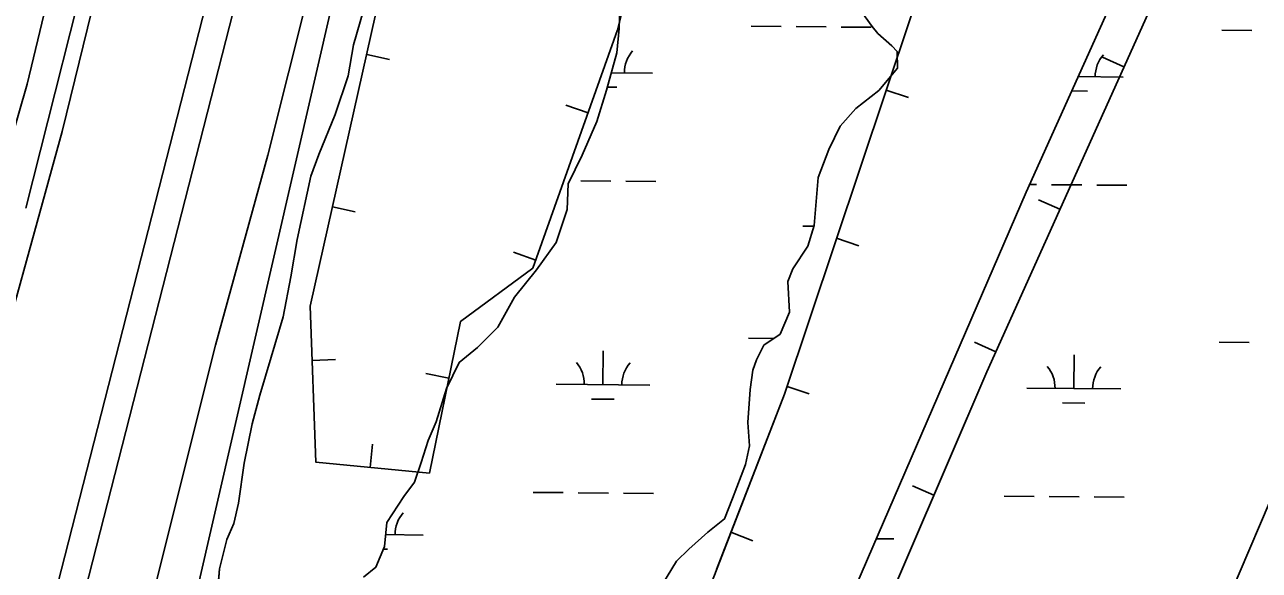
# Model space of a CAD drawing. Extents: x 3271442 to 3309282, y 752266 to 777610.
# Drawn here: x 3286142 to 3287458, y 769092 to 769674 of the extents above; entities that cross this region are included whole.
import ezdxf

# ---------------------------------------------------------------- set-up
doc = ezdxf.new("R2010")
doc.units = 0
for name, color, linetype in [('V-BORW-LINE', 7, 'Continuous'), ('V-LEVE-TOET', 7, 'Continuous'), ('V-ROAD-CNTR', 7, 'Continuous'), ('V-SITE-VEGE', 7, 'Continuous'), ('V-SURV-LINE', 7, 'Continuous'), ('V-TOPO-SHOR', 7, 'Continuous'), ('V-WETL-SWMP', 7, 'Continuous')]:
    doc.layers.add(name, color=color, linetype=linetype)

msp = doc.modelspace()

# ---------------------------------------------------------------- linework, layer by layer
at = {"layer": 'V-BORW-LINE'}
for p, q in [((3286506.3, 769642.3), (3286530.7, 769636.8)), ((3287313.6, 769629.1), (3287290.8, 769639.4)), ((3287060.1, 769604.2), (3287083.8, 769596.3)), ((3286742.3, 769579.9), (3286718.7, 769588.3)), ((3287245.3, 769477.2), (3287222.5, 769487.4)), ((3286469.7, 769479.8), (3286494.1, 769474.3)), ((3287007.2, 769446.3), (3287030.9, 769438.3)), ((3286686.5, 769422.9), (3286662.9, 769431.3)), ((3287176.9, 769325.2), (3287154.2, 769335.5)), ((3286448.1, 769315.9), (3286473.1, 769316.9)), ((3286593.9, 769297), (3286569.5, 769302)), ((3286954.4, 769288.3), (3286978.1, 769280.3)), ((3286510.1, 769201.9), (3286512.5, 769226.8)), ((3287110.9, 769172.3), (3287088, 769182.1)), ((3286894.6, 769132.7), (3286918, 769123.7))]:
    msp.add_line(p, q, dxfattribs=at)
for points in [[(3287959.8, 771420.8), (3287946.3, 771312), (3287912.3, 771167.5), (3287980.3, 771106.2), (3287939.9, 771015.6), (3287785.1, 770658.1), (3287639, 770330.1), (3287494.9, 770027.9), (3287355.1, 769721.2), (3287167.3, 769303.9), (3286997.6, 768907.9), (3286900.5, 768657.9), (3286783.8, 768549), (3286739.3, 768674.2), (3286836.9, 768983.3), (3286951.6, 769280), (3287086.6, 769683.5), (3287201.4, 769993.4), (3287332, 770288), (3287443.4, 770635.8), (3287581.7, 770941), (3287616.5, 771203.5), (3287625.2, 771250.6)], [(3287609.6, 771151.5), (3287581.7, 770941), (3287443.4, 770635.8), (3287332, 770288), (3287201.4, 769993.4), (3287086.6, 769683.5), (3286951.6, 769280), (3286879.3, 769093)], [(3287039, 769004.5), (3287167.3, 769303.9), (3287355.1, 769721.2), (3287494.9, 770027.9), (3287639, 770330.1), (3287785.1, 770658.1), (3287939.9, 771015.6), (3287944.1, 771025)], [(3287021.1, 770874), (3287019.3, 770709.8), (3286946.3, 770343), (3286852.3, 769978.5), (3286773.7, 769668.4), (3286683.5, 769414.5), (3286606.4, 769357.6), (3286573.1, 769195.8), (3286452.2, 769207.5), (3286445.9, 769373.7), (3286516.2, 769686.4), (3286638.6, 770118.2), (3286692.2, 770364.9), (3286756.1, 770572), (3286820.9, 770690.4), (3286852.3, 770838.5)]]:
    msp.add_lwpolyline(points, dxfattribs=at)
msp.add_spline([(3288895.6, 770368.3), (3288948.3, 770351.6), (3288945.9, 770275), (3288924, 770188.3), (3288802.1, 769884.9), (3288721.3, 769763), (3288606.3, 769551.5), (3288546.8, 769390.6), (3288519.5, 769311.8), (3288413.6, 769096.1), (3288335.4, 768977.4), (3288158.1, 768604.9), (3288099.8, 768456.5), (3288026, 768297.5), (3287981.6, 768216.1), (3287877.7, 767982.7), (3287716.3, 767675.7), (3287537.8, 767414.3), (3287422.2, 767213.6), (3287384.9, 767134.6), (3287323.6, 766984.2), (3287210.2, 766750.6), (3287152.6, 766578.2), (3287021.4, 766252.5), (3286920.2, 766027.8), (3286882.6, 765970.8), (3286824.9, 765909.7), (3286802.9, 765958.5), (3286799.6, 766005.8), (3286860.6, 766282.5), (3286933.4, 766428.6), (3286988.8, 766593.1), (3287018.1, 766670), (3287095, 766821.6), (3287179.4, 766950.5), (3287250.7, 767111.3), (3287335.8, 767252.7), (3287403.7, 767429.9), (3287490.7, 767568.5), (3287565.1, 767720.2), (3287607.6, 767799.9), (3287741.7, 767983.4), (3287810, 768125.6), (3287888.2, 768245.2), (3287960, 768401.3), (3288128.1, 768810.5), (3288156.9, 768885.7), (3288329.3, 769264.9), (3288408.3, 769413.8), (3288665.3, 769952.6), (3288824.1, 770225.2), (3288895.6, 770368.3)], degree=3, dxfattribs=at)
at = {"layer": 'V-LEVE-TOET'}
for points in [[(3286947.6, 772752.1), (3286791.2, 771995.3), (3286733.3, 771713.8), (3286569.8, 771067.2), (3286409.9, 770444), (3286360, 770254.4), (3286267.3, 769909.9), (3286181.8, 769560.1), (3286095.8, 769249.6), (3286046.2, 769056.6)], [(3286280.4, 769073.9), (3286345.1, 769332.2), (3286401, 769534.8), (3286489.4, 769887.9), (3286578.3, 770214.4), (3286669.9, 770587.7), (3286703.2, 770710.6), (3286751.3, 770893.1), (3286829.8, 771189.2), (3286910.9, 771570.8), (3286953.2, 771757.5), (3286963.9, 771803.7), (3286970.4, 771834.2), (3286976.4, 771860.5), (3287012.2, 772042.5), (3287095.8, 772462.8)]]:
    msp.add_lwpolyline(points, dxfattribs=at)
at = {"layer": 'V-ROAD-CNTR'}
msp.add_lwpolyline([(3286411.9, 770675.8), (3286302.1, 770215.7), (3286238.1, 769987.4), (3286186.9, 769788.4), (3286144.3, 769610.6), (3286093.6, 769434.9), (3286039.8, 769216.9), (3286000.4, 769062.4), (3285979.5, 768962.1), (3285949.9, 768837), (3285930, 768700.5), (3285894.6, 768520.8), (3285870.9, 768369.9), (3285844.7, 768207.3), (3285821.9, 768089.5), (3285800.2, 767977.9), (3285780.3, 767890.8), (3285765.5, 767807.2), (3285685.7, 767482.7), (3285669, 767405.8), (3285604.3, 767199.9)], dxfattribs=at)
at = {"layer": 'V-SITE-VEGE'}
for points in [[(3286502.9, 769084.8), (3286516.1, 769095.5), (3286525.2, 769117.6), (3286527.6, 769143.2), (3286545.9, 769171), (3286557.3, 769186.3), (3286564.2, 769207.3), (3286571.7, 769230.5), (3286580.3, 769250.4), (3286591.3, 769286.1), (3286605, 769313.9), (3286624.4, 769329.8), (3286646.1, 769351.3), (3286663.8, 769383.6), (3286687.3, 769412.5), (3286708.4, 769441.9), (3286719.9, 769477.1), (3286721.2, 769504.4), (3286736.1, 769535), (3286751.6, 769570.8), (3286761.9, 769604.3), (3286772.9, 769644), (3286775.3, 769670.1), (3286776.5, 769703.7)], [(3287033.2, 769688.6), (3287045.1, 769672.1), (3287051.3, 769664.7), (3287066, 769651.5), (3287071.7, 769645.3), (3287072.2, 769627.6), (3287052.2, 769603.9), (3287027.7, 769584.6), (3287011.1, 769565.9), (3286999.1, 769541), (3286987.6, 769510.9), (3286983.4, 769459.8), (3286976.5, 769437.7), (3286960.5, 769413.8), (3286955.3, 769400.2), (3286956.9, 769367.3), (3286947.2, 769344), (3286929.5, 769332.1), (3286922, 769316.8), (3286918, 769305.5), (3286915.1, 769285), (3286912.7, 769249.8), (3286914.3, 769224.8), (3286910.2, 769204.9), (3286896.4, 769168.6), (3286887.8, 769147), (3286870.1, 769132.9), (3286849.6, 769114.8), (3286836.5, 769101.8), (3286821.6, 769077.4)]]:
    msp.add_lwpolyline(points, dxfattribs=at)
at = {"layer": 'V-SURV-LINE'}
for points in [[(3286169.1, 769047.4), (3286867.7, 771778.8)], [(3286896.7, 771771.4), (3286198.2, 769040)]]:
    msp.add_lwpolyline(points, dxfattribs=at)
at = {"layer": 'V-TOPO-SHOR'}
for points in [[(3286142.9, 769478.3), (3286221.3, 769789.5), (3286295.3, 770074.2), (3286394.1, 770440.2), (3286510.8, 770899.3), (3286625.9, 771346.7), (3286724.5, 771743.3)], [(3286502.9, 769084.8), (3286516.1, 769095.5), (3286525.2, 769117.6), (3286527.6, 769143.2), (3286545.9, 769171), (3286557.3, 769186.3), (3286564.2, 769207.3), (3286571.7, 769230.5), (3286580.3, 769250.4), (3286591.3, 769286.1), (3286605, 769313.9), (3286624.4, 769329.8), (3286646.1, 769351.3), (3286663.8, 769383.6), (3286687.3, 769412.5), (3286708.4, 769441.9), (3286719.9, 769477.1), (3286721.2, 769504.4), (3286736.1, 769535), (3286751.6, 769570.8), (3286761.9, 769604.3), (3286772.9, 769644), (3286775.3, 769670.1), (3286776.5, 769703.7)], [(3286503.1, 769690.6), (3286492.2, 769652.5), (3286486.4, 769619.6), (3286472.6, 769578.2), (3286455.3, 769535.6), (3286446.7, 769512.3), (3286432.2, 769444.8), (3286425.3, 769405), (3286417.1, 769362.4), (3286404.4, 769319.3), (3286392.3, 769279), (3286384.3, 769248.3), (3286375.6, 769206.3), (3286369.7, 769163.7), (3286364.5, 769142.2), (3286357.1, 769125.1), (3286349.5, 769093.9), (3286344.2, 769032.6)], [(3287033.2, 769688.6), (3287045.1, 769672.1), (3287051.3, 769664.7), (3287066, 769651.5), (3287071.7, 769645.3), (3287072.2, 769627.6), (3287052.2, 769603.9), (3287027.7, 769584.6), (3287011.1, 769565.9), (3286999.1, 769541), (3286987.6, 769510.9), (3286983.4, 769459.8), (3286976.5, 769437.7), (3286960.5, 769413.8), (3286955.3, 769400.2), (3286956.9, 769367.3), (3286947.2, 769344), (3286929.5, 769332.1), (3286922, 769316.8), (3286918, 769305.5), (3286915.1, 769285), (3286912.7, 769249.8), (3286914.3, 769224.8), (3286910.2, 769204.9), (3286896.4, 769168.6), (3286887.8, 769147), (3286870.1, 769132.9), (3286849.6, 769114.8), (3286836.5, 769101.8), (3286821.6, 769077.4)]]:
    msp.add_lwpolyline(points, dxfattribs=at)
at = {"layer": 'V-WETL-SWMP'}
for p, q in [((3286096.6, 768076.4), (3286586.9, 770206.2)), ((3287209.2, 769495.3), (3287316.9, 769734.7)), ((3286775.3, 769670.1), (3286776.5, 769703.7)), ((3286503.1, 769690.6), (3286492.2, 769652.5)), ((3287033.2, 769688.6), (3287045.1, 769672.1)), ((3286772.9, 769644), (3286775.3, 769670.1)), ((3286916, 769672.3), (3286948, 769672)), ((3286964, 769671.9), (3286996, 769671.6)), ((3287012, 769671.5), (3287044, 769671.2)), ((3287045.1, 769672.1), (3287051.3, 769664.7)), ((3287417.9, 769668.1), (3287449.9, 769667.9)), ((3286492.2, 769652.5), (3286486.4, 769619.6)), ((3287051.3, 769664.7), (3287066, 769651.5)), ((3286761.9, 769604.3), (3286772.9, 769644)), ((3287066, 769651.5), (3287071.7, 769645.3)), ((3287071.7, 769645.3), (3287072.2, 769627.6)), ((3287072.2, 769627.6), (3287052.2, 769603.9)), ((3286486.4, 769619.6), (3286472.6, 769578.2)), ((3286767, 769622.7), (3286811, 769622.4)), ((3287264.7, 769618.6), (3287312.9, 769618.2)), ((3286751.6, 769570.8), (3286761.9, 769604.3)), ((3286762.8, 769607.3), (3286772.8, 769607.3)), ((3287052.2, 769603.9), (3287027.7, 769584.6)), ((3287257.8, 769603.3), (3287274.7, 769603.1)), ((3286472.6, 769578.2), (3286455.3, 769535.6)), ((3287027.7, 769584.6), (3287011.1, 769565.9)), ((3286736.1, 769535), (3286751.6, 769570.8)), ((3287011.1, 769565.9), (3286999.1, 769541)), ((3286455.3, 769535.6), (3286446.7, 769512.3)), ((3286721.2, 769504.4), (3286736.1, 769535)), ((3286999.1, 769541), (3286987.6, 769510.9)), ((3286446.7, 769512.3), (3286432.2, 769444.8)), ((3286734.6, 769507.6), (3286766.6, 769507.3)), ((3286987.6, 769510.9), (3286983.4, 769459.8)), ((3286719.9, 769477.1), (3286721.2, 769504.4)), ((3286782.6, 769507.2), (3286814.6, 769506.9)), ((3286976.9, 768957.9), (3287209.2, 769495.3)), ((3287213, 769503.6), (3287220.5, 769503.6)), ((3287236.5, 769503.4), (3287268.5, 769503.2)), ((3287284.5, 769503), (3287316.5, 769502.8)), ((3286708.4, 769441.9), (3286719.9, 769477.1)), ((3286971.1, 769459.2), (3286983.2, 769459.1)), ((3286983.4, 769459.8), (3286976.5, 769437.7)), ((3286432.2, 769444.8), (3286425.3, 769405)), ((3286687.3, 769412.5), (3286708.4, 769441.9)), ((3286976.5, 769437.7), (3286960.5, 769413.8)), ((3286425.3, 769405), (3286417.1, 769362.4)), ((3286663.9, 769383.6), (3286687.3, 769412.5)), ((3286960.5, 769413.8), (3286955.3, 769400.2)), ((3286955.3, 769400.2), (3286956.9, 769367.3)), ((3286646.1, 769351.3), (3286663.9, 769383.6)), ((3286956.9, 769367.3), (3286947.2, 769344)), ((3286417.1, 769362.4), (3286404.4, 769319.3)), ((3286624.4, 769329.8), (3286646.1, 769351.3)), ((3286411.3, 769343.7), (3286411.6, 769343.7)), ((3286913.2, 769339.6), (3286940.2, 769339.4)), ((3286947.2, 769344), (3286929.5, 769332.1)), ((3286605, 769313.9), (3286624.4, 769329.8)), ((3286758.2, 769290.1), (3286758.5, 769326.1)), ((3286929.5, 769332.1), (3286922, 769316.8)), ((3287415.1, 769335.5), (3287447.1, 769335.2)), ((3286404.4, 769319.3), (3286392.3, 769279)), ((3286591.3, 769286.1), (3286605, 769313.9)), ((3286922, 769316.8), (3286918, 769305.5)), ((3287260.1, 769286), (3287260.4, 769322)), ((3286918, 769305.5), (3286915.1, 769285)), ((3286580.3, 769250.4), (3286591.3, 769286.1)), ((3286708.2, 769290.5), (3286808.2, 769289.7)), ((3286915.1, 769285), (3286912.7, 769249.8)), ((3287210.1, 769286.4), (3287310.1, 769285.6)), ((3286392.3, 769279), (3286384.3, 769248.3)), ((3286746.1, 769274.8), (3286770.1, 769274.6)), ((3287248, 769270.7), (3287272, 769270.5)), ((3286384.3, 769248.3), (3286375.6, 769206.3)), ((3286571.7, 769230.5), (3286580.3, 769250.4)), ((3286912.7, 769249.8), (3286914.3, 769224.8)), ((3286564.2, 769207.3), (3286571.7, 769230.5)), ((3286914.3, 769224.8), (3286910.2, 769204.9)), ((3286375.6, 769206.3), (3286369.7, 769163.7)), ((3286557.3, 769186.3), (3286564.2, 769207.3)), ((3286910.2, 769204.9), (3286896.4, 769168.6)), ((3287480.9, 769193), (3287335.6, 768852.8)), ((3286545.9, 769171), (3286557.3, 769186.3)), ((3286527.6, 769143.2), (3286545.9, 769171)), ((3286683.9, 769175.3), (3286715.9, 769175)), ((3286731.9, 769174.9), (3286763.9, 769174.6)), ((3286779.9, 769174.5), (3286811.9, 769174.2)), ((3286896.4, 769168.6), (3286887.8, 769147)), ((3287185.8, 769171.2), (3287217.8, 769170.9)), ((3287233.8, 769170.8), (3287265.8, 769170.5)), ((3287281.8, 769170.4), (3287313.8, 769170.1)), ((3286369.7, 769163.7), (3286364.5, 769142.2)), ((3286364.5, 769142.2), (3286357.1, 769125.1)), ((3286525.2, 769117.6), (3286527.6, 769143.2)), ((3286887.8, 769147), (3286870.1, 769132.9)), ((3286526.4, 769130.2), (3286566.4, 769129.8)), ((3286870.1, 769132.9), (3286849.6, 769114.8)), ((3287049.5, 769125.9), (3287068.3, 769125.7)), ((3286357.1, 769125.1), (3286349.5, 769093.9)), ((3286516.1, 769095.5), (3286525.2, 769117.6)), ((3286524, 769114.8), (3286528.3, 769114.7)), ((3286849.6, 769114.8), (3286836.5, 769101.8)), ((3286836.5, 769101.8), (3286821.6, 769077.4)), ((3286349.5, 769093.9), (3286344.2, 769032.6)), ((3286502.9, 769084.8), (3286516.1, 769095.5))]:
    msp.add_line(p, q, dxfattribs=at)
for centre, start, end in [((3286816.2, 769622.8), 138.7563, 180.2999), ((3287318.1, 769618.7), 138.7563, 180.2999), ((3286703, 769291.1), 358.7563, 40.2999), ((3286813.5, 769290.1), 138.7563, 180.2999), ((3287204.9, 769286.9), 358.7563, 40.2999), ((3287315.4, 769286), 138.7563, 180.2999), ((3286571.7, 769130.3), 138.7563, 180.2999)]:
    msp.add_arc(centre, 35.2, start, end, dxfattribs=at)

doc.saveas('drawing.dxf')
